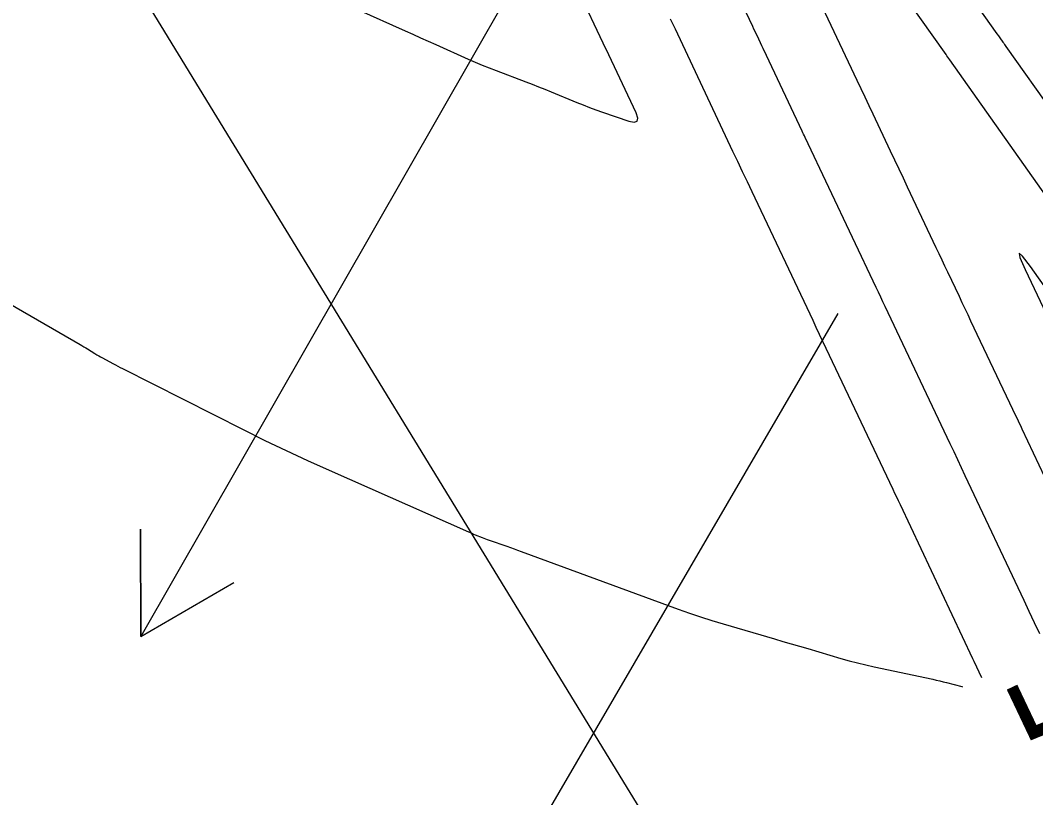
# Model space of a CAD drawing. Extents: x 954385 to 988206, y 1868364 to 1924553.
# Drawn here: x 956111.5 to 956168.2, y 1922541.9 to 1922585.3 of the extents above; entities that cross this region are included whole.
import ezdxf

# ---------------------------------------------------------------- set-up
doc = ezdxf.new("R2010")
doc.units = 0
for name, color, linetype in [('Default', 7, 'Continuous'), ('Ex_Contour Labels', 7, 'Continuous'), ('Ex_Major Contours', 7, 'Continuous'), ('Ex_Minor Contours', 7, 'Continuous'), ('Slopes', 7, 'Continuous')]:
    doc.layers.add(name, color=color, linetype=linetype)

msp = doc.modelspace()

# ---------------------------------------------------------------- linework, layer by layer
at = {"layer": 'Default'}
msp.add_line((957221.14, 1920784.239), (956045.796, 1922705.182), dxfattribs=at)
at = {"layer": 'Ex_Major Contours'}
for points in [[(956161.866, 1922590.394), (956166.007, 1922584.558), (956166.091, 1922584.439), (956166.176, 1922584.32), (956166.344, 1922584.082), (956166.387, 1922584.023), (956166.429, 1922583.963), (956166.471, 1922583.904), (956166.513, 1922583.845), (956171.902, 1922576.24)], [(956168.404, 1922551.039), (956168.11, 1922551.66), (956167.817, 1922552.282), (956167.524, 1922552.904), (956164.244, 1922559.873), (956164.034, 1922560.318), (956163.825, 1922560.762), (956163.615, 1922561.206), (956163.405, 1922561.649), (956159.77, 1922569.316), (956159.644, 1922569.583), (956159.517, 1922569.849), (956159.391, 1922570.116), (956159.265, 1922570.383), (956155.299, 1922578.756), (956155.256, 1922578.848), (956155.213, 1922578.939), (956155.17, 1922579.03), (956155.127, 1922579.121), (956153.137, 1922583.335), (956153.074, 1922583.47), (956153.01, 1922583.604), (956152.947, 1922583.739), (956152.883, 1922583.873), (956152.629, 1922584.412), (956152.566, 1922584.547), (956152.502, 1922584.681), (956152.439, 1922584.816), (956152.375, 1922584.951), (956151.457, 1922586.896)]]:
    msp.add_lwpolyline(points, dxfattribs=at)
at = {"layer": 'Ex_Minor Contours'}
for points in [[(956130.294, 1922585.9), (956132.948, 1922584.715), (956133.378, 1922584.523), (956133.808, 1922584.331), (956134.238, 1922584.139), (956134.668, 1922583.947), (956136.478, 1922583.138), (956136.864, 1922582.969), (956137.252, 1922582.805), (956137.643, 1922582.648), (956138.037, 1922582.496), (956139.685, 1922581.873), (956140.044, 1922581.736), (956140.402, 1922581.596), (956140.758, 1922581.453), (956141.114, 1922581.308), (956142.535, 1922580.72), (956142.891, 1922580.576), (956143.249, 1922580.438), (956143.61, 1922580.305), (956143.973, 1922580.179), (956145.451, 1922579.678), (956145.752, 1922579.613), (956145.919, 1922579.667), (956145.954, 1922579.84), (956145.855, 1922580.131), (956144.176, 1922583.686), (956144.094, 1922583.86), (956144.012, 1922584.033), (956140.046, 1922592.425)], [(956154.621, 1922589.507), (956158.181, 1922581.97), (956158.403, 1922581.499), (956158.626, 1922581.028), (956158.849, 1922580.557), (956159.072, 1922580.086), (956160.053, 1922578.012), (956160.291, 1922577.509), (956160.529, 1922577.007), (956160.766, 1922576.504), (956161.004, 1922576.002), (956162.606, 1922572.617), (956162.767, 1922572.277), (956162.928, 1922571.936), (956163.089, 1922571.596), (956163.251, 1922571.255), (956163.897, 1922569.893), (956164.058, 1922569.552), (956164.22, 1922569.212), (956164.381, 1922568.871), (956164.542, 1922568.531), (956167.067, 1922563.206), (956167.152, 1922563.028), (956167.236, 1922562.849), (956167.321, 1922562.67), (956167.405, 1922562.491), (956171.509, 1922553.775)], [(956169.046, 1922575.093), (956163.379, 1922583.09), (956163.325, 1922583.165), (956163.219, 1922583.315), (956163.166, 1922583.39), (956158.849, 1922589.475)], [(956165.162, 1922548.592), (956164.73, 1922549.504), (956164.714, 1922549.538), (956164.697, 1922549.573), (956164.681, 1922549.607), (956164.665, 1922549.641), (956160.615, 1922558.247), (956160.514, 1922558.461), (956160.413, 1922558.674), (956160.312, 1922558.888), (956160.211, 1922559.102), (956156.474, 1922566.984), (956156.29, 1922567.373), (956156.105, 1922567.762), (956155.921, 1922568.151), (956155.737, 1922568.54), (956152.337, 1922575.72), (956152.069, 1922576.286), (956151.801, 1922576.851), (956151.534, 1922577.418), (956151.266, 1922577.984), (956148.045, 1922584.805), (956147.776, 1922585.376)], [(956172.056, 1922565.657), (956167.883, 1922571.554), (956167.442, 1922572.14), (956167.247, 1922572.307), (956167.297, 1922572.055), (956167.592, 1922571.384), (956169.959, 1922566.392)], [(956107.982, 1922571.12), (956114.79, 1922567.202), (956114.895, 1922567.141), (956115, 1922567.079), (956115.105, 1922567.016), (956115.209, 1922566.952), (956115.624, 1922566.695), (956115.728, 1922566.632), (956115.833, 1922566.57), (956115.939, 1922566.51), (956116.046, 1922566.451), (956116.628, 1922566.136), (956116.761, 1922566.064), (956116.894, 1922565.994), (956117.028, 1922565.924), (956117.163, 1922565.856), (956123.942, 1922562.431), (956125.12, 1922561.845), (956126.306, 1922561.274), (956127.499, 1922560.719), (956128.699, 1922560.179), (956136.484, 1922556.738), (956136.579, 1922556.697), (956136.675, 1922556.656), (956136.77, 1922556.616), (956136.866, 1922556.577), (956137.251, 1922556.421), (956137.347, 1922556.383), (956137.444, 1922556.346), (956137.541, 1922556.31), (956137.639, 1922556.275), (956138.639, 1922555.929), (956138.838, 1922555.859), (956139.037, 1922555.788), (956139.236, 1922555.717), (956139.434, 1922555.645), (956148.21, 1922552.421), (956148.831, 1922552.199), (956149.456, 1922551.987), (956150.084, 1922551.786), (956150.715, 1922551.596), (956153.59, 1922550.757), (956154.053, 1922550.622), (956154.516, 1922550.487), (956154.978, 1922550.351), (956155.441, 1922550.215), (956157.291, 1922549.672), (956157.754, 1922549.541), (956158.22, 1922549.419), (956158.688, 1922549.305), (956159.158, 1922549.2), (956162.429, 1922548.502), (956162.621, 1922548.46), (956162.813, 1922548.416), (956163.004, 1922548.369), (956163.195, 1922548.321), (956164.043, 1922548.099), (956164.095, 1922548.086)]]:
    msp.add_lwpolyline(points, dxfattribs=at)
at = {"layer": 'Slopes'}
for points in [[(956157.131, 1922618.928), (956118.188, 1922550.894), (956118.166, 1922556.894), (956118.188, 1922550.894), (956123.373, 1922553.913)], [(956157.131, 1922568.928), (956123.848, 1922511.816), (956123.872, 1922517.816), (956123.848, 1922511.816), (956129.056, 1922514.795)]]:
    msp.add_lwpolyline(points, dxfattribs=at)

# ---------------------------------------------------------------- texts
at = {"layer": 'Ex_Contour Labels'}
msp.add_text('565', height=6, rotation=115.3764, dxfattribs=at).set_placement((956177.436, 1922538.997))

doc.saveas('drawing.dxf')
